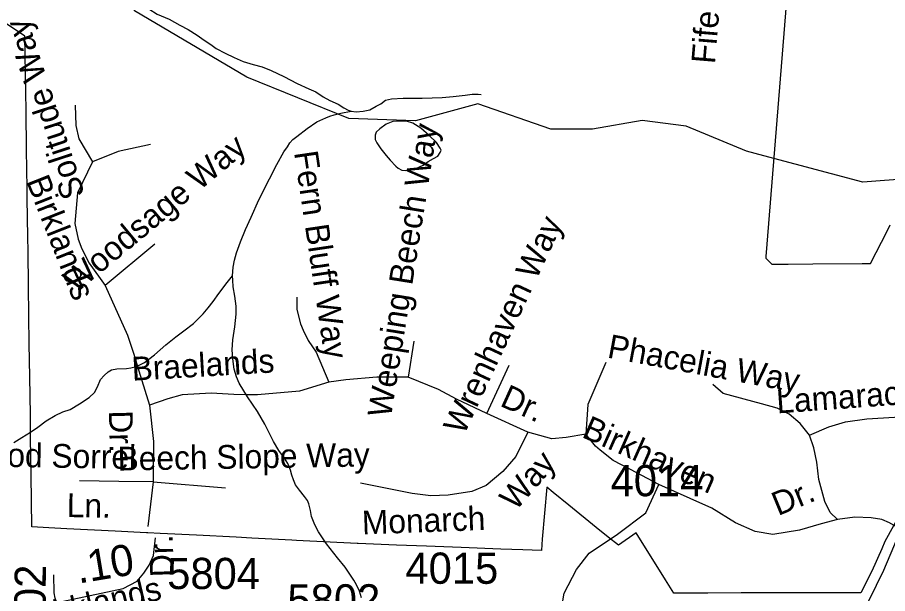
# Model space of a CAD drawing. Extents: x 2001466 to 2224147, y 644118 to 847247.
# Drawn here: x 2069122 to 2072607, y 715021 to 717327 of the extents above; entities that cross this region are included whole.
import ezdxf

# ---------------------------------------------------------------- set-up
doc = ezdxf.new("R2010")
doc.units = 0
for name, color, linetype in [('Exist Boundary Political City Limit New', 7, 'Continuous'), ('Exist Hydrographic Creek Single Shore', 7, 'Continuous'), ('Exist Hydrographic Misc Water Feature', 7, 'Continuous'), ('Exist Road Non-System Type 51', 7, 'Continuous'), ('Exist Road Non-System Type 51 Label', 7, 'Continuous'), ('Exist Road Secondary Mileage Hundredths English Label', 7, 'Continuous'), ('Exist Road Secondary Type 51 Attributed', 7, 'Continuous'), ('Exist Road Secondary Type 51 Label', 7, 'Continuous'), ('Exist Road Secondary Type 51 Number Label', 7, 'Continuous'), ('Map Preparation Boundary City Limit Buffer Line', 7, 'Continuous')]:
    doc.layers.add(name, color=color, linetype=linetype)

msp = doc.modelspace()

# ---------------------------------------------------------------- linework, layer by layer
at = {"layer": 'Exist Boundary Political City Limit New'}
for points in [[(2072211.2, 717511.7), (2072119.4, 716370.6), (2072118.8, 716363.1), (2072143.5, 716339.1), (2072162, 716339.3), (2072208.8, 716339.7), (2072306.9, 716340.6), (2072504.9, 716342.3), (2072509, 716342.4), (2072538.2, 716342.6), (2072604.2, 716471.7), (2072617.4, 716497.4)], [(2071440, 715285.1), (2071330.2, 715374.5), (2071268, 715425.1), (2071241.4, 715446.8), (2071223.9, 715238.1), (2071222.1, 715217.8), (2071220.1, 715192.9), (2071146.4, 715195.8), (2071057.4, 715199.1), (2070899.2, 715205.2), (2070760.5, 715210.6), (2070640.2, 715215.1), (2070486.9, 715221.1), (2070482.9, 715221.2), (2070240.2, 715233.2), (2070221.6, 715234.2), (2070061.4, 715242.7), (2069998.4, 715246), (2069839.6, 715254.1), (2069694.1, 715261.1), (2069644.2, 715263.7), (2069639.2, 715263.9), (2069513.5, 715270.4), (2069319.6, 715280.3), (2069248.2, 715283.9), (2069180.2, 715287.4), (2069177.2, 715494.9), (2069175.1, 715642.9), (2069173.9, 715736.4), (2069172.8, 715812), (2069171.6, 715888.4), (2069169.8, 716020.8), (2069168.2, 716132.9), (2069166.8, 716253.1), (2069164.6, 716390), (2069163.8, 716448.2), (2069161.6, 716601.9), (2069161, 716641.7), (2069159.9, 716719.6), (2069158.8, 716797.1), (2069156.6, 716952.9), (2069152.4, 717251.6), (2068883.9, 717432.1)], [(2072665.5, 715354.7), (2072596, 715228.8), (2072583, 715199.5), (2072543.2, 715110.1), (2072499.8, 715023.2), (2072365.5, 715023.2), (2072197.8, 715023.1), (2072019.9, 715023.1), (2071886.2, 715023), (2071863.8, 715023), (2071750.4, 715022.9), (2071717.2, 715075.7), (2071599.1, 715263.6), (2071528.8, 715214.8), (2071487.5, 715246.4), (2071440, 715285.1)]]:
    msp.add_lwpolyline(points, dxfattribs=at)
at = {"layer": 'Exist Hydrographic Creek Single Shore'}
for points in [[(2072111.1, 716772.9), (2072041.7, 716791.4), (2071799.7, 716891.5), (2071623.6, 716914.8), (2071424.7, 716879.5), (2071257.8, 716879.6), (2070965.8, 716980.7), (2070715.6, 716913.6), (2070449.6, 716922.3), (2070040.8, 717088.1), (2069590.7, 717353.2), (2069565.7, 717462)], [(2073156.6, 716719.4), (2073107.7, 716727.1), (2072924.6, 716675), (2072699.7, 716682.9), (2072507.5, 716667.1), (2072111.1, 716772.9)]]:
    msp.add_lwpolyline(points, dxfattribs=at)
at = {"layer": 'Exist Hydrographic Misc Water Feature'}
for points in [[(2069616.1, 717381.7), (2069624.1, 717378), (2069648.1, 717361.8), (2069682.3, 717340), (2069729.9, 717320.2), (2069772.4, 717296.3), (2069806.4, 717278.2), (2069842.1, 717256.1), (2069870.4, 717236.5), (2069896.2, 717218.4), (2069918.1, 717202.5), (2069954.2, 717184.4), (2069990.5, 717166.7), (2070026.4, 717150.7), (2070066.6, 717138.6), (2070102.3, 717128.7), (2070138.6, 717115.1), (2070188.6, 717090.9), (2070242.7, 717063.2), (2070288.7, 717041.2), (2070317, 717029.3), (2070346.7, 717009.3), (2070373, 716995.2), (2070406.8, 716979.5)], [(2070458.7, 716951.4), (2070478.8, 716949.5), (2070506.6, 716951.8), (2070532.7, 716957.6), (2070558.9, 716971.5), (2070576.8, 716981.7), (2070596.5, 716995.8), (2070620.4, 717001.9), (2070666.8, 717003.8), (2070742.5, 717004.1), (2070822.6, 717006.1), (2070866.7, 717010.4), (2070914.5, 717016.5), (2070942.8, 717020.4), (2070966.6, 717020.4), (2070978.7, 717018.6)], [(2070406.8, 716979.5), (2070428.7, 716965.6), (2070446.6, 716955.6), (2070458.7, 716951.4)], [(2069983.8, 716292.8), (2069986, 716326.9), (2069992, 716354.8), (2070000, 716384.9), (2070015.8, 716428.7), (2070035.6, 716478.8), (2070057.6, 716527), (2070089.4, 716596.9), (2070131.4, 716681), (2070160.9, 716738.9), (2070188.8, 716789), (2070203, 716809.2), (2070213.2, 716825.1), (2070225.3, 716839.1), (2070240.9, 716851), (2070282.7, 716883.1), (2070320.7, 716909.4), (2070357, 716925.4)], [(2070357, 716925.4), (2070373, 716931.5), (2070390.8, 716937.3), (2070417, 716943.5), (2070458.7, 716951.4)], [(2070615.1, 716755.7), (2070637.1, 716732.1), (2070647.3, 716724), (2070661.3, 716715.8), (2070675.4, 716714.1), (2070693, 716715.9), (2070717, 716722), (2070747, 716736.1), (2070767.3, 716750.1), (2070788.8, 716762.2), (2070805, 716772.3), (2070814.8, 716786.2), (2070819.1, 716796.2), (2070814.8, 716804.1), (2070800.7, 716826.1), (2070771, 716854.1), (2070736.9, 716884.1), (2070704.9, 716903.9), (2070680.7, 716912), (2070656.9, 716912), (2070624.8, 716910), (2070598.7, 716899.7), (2070572.9, 716881.8), (2070558.9, 716867.6), (2070554.8, 716855.7), (2070554.8, 716837.8), (2070561, 716825.5), (2070577, 716801.6), (2070599.1, 716773.9), (2070615.1, 716755.7)], [(2069107.6, 715625.4), (2069139.4, 715645.3), (2069175.2, 715667.4), (2069203.3, 715687.5), (2069237, 715711.6), (2069273.1, 715733.7), (2069303.4, 715747.8), (2069333.1, 715757.9), (2069371.3, 715779.7), (2069409.2, 715806), (2069430.7, 715825.8), (2069443, 715847.9), (2069454.7, 715877.7), (2069468.9, 715893.9), (2069484.9, 715908.1), (2069499, 715916.1), (2069520.8, 715920.1), (2069558.7, 715922), (2069576.7, 715924.1), (2069598.7, 715930.2), (2069631.1, 715946), (2069670.4, 715976.5), (2069716.8, 716016.5), (2069756.6, 716048.6), (2069788.6, 716072.5), (2069826.7, 716102.5), (2069866.3, 716140.7), (2069886.4, 716164.4), (2069906.5, 716190.6), (2069928.2, 716222.5), (2069962, 716266.5), (2069983.8, 716292.8)], [(2070500.5, 715004.1), (2070492.5, 715030), (2070480.2, 715055.9), (2070469.9, 715074), (2070456.4, 715094), (2070434.1, 715125.8), (2070403.9, 715164), (2070360, 715219.7), (2070328, 715267.5), (2070313.7, 715295.7), (2070299.7, 715329.4), (2070295.6, 715353.6), (2070289.7, 715379.6), (2070283.5, 715393.6), (2070271.9, 715409.5), (2070251.4, 715435.3), (2070235.8, 715455.6), (2070227.6, 715475.5), (2070221.4, 715495.4), (2070215.5, 715515.4), (2070205.4, 715541.3), (2070191.1, 715563.3), (2070169.3, 715593.4), (2070147.4, 715629.2), (2070133.2, 715659.3), (2070113.1, 715699.3), (2070083.2, 715749.2), (2070043, 715808.9), (2070010.6, 715862.8), (2069998.9, 715889), (2069990.7, 715919), (2069984.6, 715960.9), (2069982.5, 715996.9), (2069984.4, 716036.7), (2069992.2, 716088.7), (2069998.5, 716138.9), (2069998.3, 716171), (2069992.2, 716210.8), (2069986.2, 716248.7), (2069984.2, 716274.9), (2069983.8, 716292.8)]]:
    msp.add_lwpolyline(points, dxfattribs=at)
at = {"layer": 'Exist Road Non-System Type 51'}
for p, q in [((2069672.6, 716419.1), (2069474, 716253.9)), ((2070710, 716030.9), (2070686.7, 715886.4)), ((2071001.4, 715741.9), (2071091.7, 715935.4)), ((2071166.5, 715667), (2071001.4, 715741.9)), ((2069665.1, 715467.4), (2069644.5, 715289.4)), ((2069665.1, 715467.4), (2069955.8, 715444.5))]:
    msp.add_line(p, q, dxfattribs=at)
for points in [[(2069352.9, 716976), (2069356.2, 716894.1), (2069368.6, 716841.4), (2069422.4, 716749.4)], [(2069654.5, 716819.1), (2069525.5, 716790.7), (2069422.4, 716749.4)], [(2069422.4, 716749.4), (2069362.9, 716624.5), (2069352.7, 716501.7), (2069365.2, 716439.4), (2069379.8, 716401.2), (2069410, 716344), (2069474, 716253.9)], [(2069474, 716253.9), (2069563.6, 716055.3), (2069587.1, 715983.5), (2069614, 715894.9), (2069651, 715774.9)], [(2070240.7, 716207.9), (2070240.5, 716157.3), (2070256, 716100.8), (2070266.3, 716074.8), (2070286.6, 716033.8), (2070317.9, 715987), (2070368.8, 715867.4)], [(2071478.7, 715945.7), (2071406.5, 715777), (2071398.7, 715659.3)], [(2070686.7, 715886.4), (2070561.9, 715886.5), (2070437.6, 715876.9), (2070368.8, 715867.4)], [(2071001.4, 715741.9), (2070880.2, 715798.6), (2070808, 715837.3), (2070686.7, 715886.4)], [(2070368.8, 715867.4), (2070252.1, 715831), (2070083.1, 715816.7), (2070041.8, 715815.7), (2069988.3, 715817.6), (2069898.4, 715823.3), (2069781.7, 715815.7), (2069724.4, 715800.4), (2069651, 715774.9)], [(2072294.4, 715655.3), (2072256.1, 715701.3), (2072212.1, 715739.5), (2072164.3, 715762.5), (2072101.2, 715779.7), (2071948.3, 715821.8), (2071906.2, 715858.2)], [(2069651, 715774.9), (2069667, 715630.1), (2069665.1, 715467.4)], [(2072294.4, 715655.3), (2072370.8, 715687.9), (2072437.8, 715708.9), (2072523.8, 715720.4), (2072745.6, 715733.8)], [(2071166.5, 715667), (2071117.5, 715569), (2071065.9, 715509.6), (2070998.9, 715452.8), (2070942.1, 715429.6), (2070846.7, 715414.1), (2070777, 715411.5), (2070702.2, 715421.9), (2070495.9, 715463.2)], [(2071398.7, 715659.3), (2071319.1, 715645.4), (2071261.8, 715639.7), (2071166.5, 715667)], [(2071690.2, 715458), (2071577.3, 715517.6), (2071507, 715553.5), (2071455.5, 715594.8), (2071437.4, 715610.3), (2071398.7, 715659.3)], [(2072405.3, 715316.7), (2072376.6, 715345.4), (2072355.5, 715389.4), (2072330.7, 715477.4), (2072323, 715546.3), (2072311.6, 715603.7), (2072294.4, 715655.3)], [(2069665.1, 715467.4), (2069528.4, 715470), (2069371, 715472.6)], [(2071524.4, 715259), (2071638.5, 715343.4), (2071690.2, 715458)], [(2072583.1, 715316.7), (2072541, 715324.3), (2072476, 715326.2), (2072405.3, 715316.7), (2072340.2, 715299.4), (2072254.2, 715274.6), (2072147.1, 715257.3), (2072076.4, 715268.8), (2071998, 715303.3), (2071902.4, 715362.6), (2071816.3, 715400.9), (2071690.2, 715458)], [(2072658.1, 715278.6), (2072613.7, 715303.3), (2072583.1, 715316.7)]]:
    msp.add_lwpolyline(points, dxfattribs=at)
at = {"layer": 'Exist Road Secondary Type 51 Attributed'}
for points in [[(2073016.1, 715631.4), (2072904.8, 715514.9), (2072815.5, 715447.8), (2072719.8, 715371.2), (2072670.3, 715302.6), (2072589.5, 715113.5), (2072500.9, 714930.5), (2072350.4, 714693.5), (2072297.7, 714626.1), (2072219.1, 714548.6), (2072169.7, 714509.3), (2072076, 714443), (2071996.3, 714402.6), (2071841.3, 714348.7), (2071751.5, 714306), (2071677.5, 714256.6), (2071593.3, 714190.3), (2071538.3, 714126.3), (2071440.6, 713985.9), (2071397.9, 713933.1), (2071359.8, 713892.7)], [(2071179.5, 714476.4), (2071235.3, 714558.6), (2071265.6, 714641.6), (2071272, 714785.3), (2071311.5, 715022.4), (2071360.9, 715116.6), (2071412, 715182), (2071524.4, 715259)], [(2069278.2, 714984.4), (2069300.3, 714988.7), (2069545.6, 715040.7), (2069601.2, 715070.9), (2069629, 715102.4), (2069649.5, 715133.8), (2069667.6, 715173.7), (2069674.6, 715244)], [(2069278.2, 714984.4), (2069276.7, 714991.4), (2069273.8, 715002.7), (2069269.4, 715024.3), (2069268, 715095.7)]]:
    msp.add_lwpolyline(points, dxfattribs=at)
at = {"layer": 'Map Preparation Boundary City Limit Buffer Line'}
for points in [[(2072211.2, 717511.7), (2072119.4, 716370.6), (2072118.8, 716363.1), (2072143.5, 716339.1), (2072162, 716339.3), (2072208.8, 716339.7), (2072306.9, 716340.6), (2072504.9, 716342.3), (2072509, 716342.4), (2072538.2, 716342.6), (2072604.2, 716471.7), (2072617.4, 716497.4)], [(2071440, 715285.1), (2071330.2, 715374.5), (2071268, 715425.1), (2071241.4, 715446.8), (2071223.9, 715238.1), (2071222.1, 715217.8), (2071220.1, 715192.9), (2071146.4, 715195.8), (2071057.4, 715199.1), (2070899.2, 715205.2), (2070760.5, 715210.6), (2070640.2, 715215.1), (2070486.9, 715221.1), (2070482.9, 715221.2), (2070240.2, 715233.2), (2070221.6, 715234.2), (2070061.4, 715242.7), (2069998.4, 715246), (2069839.6, 715254.1), (2069694.1, 715261.1), (2069644.2, 715263.7), (2069639.2, 715263.9), (2069513.5, 715270.4), (2069319.6, 715280.3), (2069248.2, 715283.9), (2069180.2, 715287.4), (2069177.2, 715494.9), (2069175.1, 715642.9), (2069173.9, 715736.4), (2069172.8, 715812), (2069171.6, 715888.4), (2069169.8, 716020.8), (2069168.2, 716132.9), (2069166.8, 716253.1), (2069164.6, 716390), (2069163.8, 716448.2), (2069161.6, 716601.9), (2069161, 716641.7), (2069159.9, 716719.6), (2069158.8, 716797.1), (2069156.6, 716952.9), (2069152.4, 717251.6), (2068883.9, 717432.1)], [(2072665.5, 715354.7), (2072596, 715228.8), (2072583, 715199.5), (2072543.2, 715110.1), (2072499.8, 715023.2), (2072365.5, 715023.2), (2072197.8, 715023.1), (2072019.9, 715023.1), (2071886.2, 715023), (2071863.8, 715023), (2071750.4, 715022.9), (2071717.2, 715075.7), (2071599.1, 715263.6), (2071528.8, 715214.8), (2071487.5, 715246.4), (2071440, 715285.1)]]:
    msp.add_lwpolyline(points, dxfattribs=at)

# ---------------------------------------------------------------- texts
at = {"layer": 'Exist Road Non-System Type 51 Label'}
for s, rotation, p in [('Fifemoor', 85.24, (2071915.1, 717139.1)), ('Solitude Way', 108.098, (2069393.4, 716617.9)), ('Weeping Beech Way', 80.8736, (2070617.5, 715722.2)), ('Woodsage Way', 39.7438, (2069356.6, 716220.8)), ('Fern Bluff Way', 278.4235, (2070229.8, 716786.7)), ('Birklands', 291.5328, (2069156.2, 716672.5)), ('Wrenhaven Way', 64.992, (2070910.1, 715652)), ('Phacelia Way', 349.5042, (2071480.8, 715965.9)), ('Braelands', 3.3675, (2069582.3, 715872.7)), ('Lamarack Way', 4.1363, (2072164.4, 715741.8)), ('Dr.', 335.6149, (2071050.2, 715773.8)), ('Dr.', 271.3744, (2069488.3, 715753)), ('Birkhaven', 336.0113, (2071377.8, 715648.6)), ('Wood Sorrel', 359.0605, (2068890.7, 715531)), ('Beech Slope Way', 0.9553, (2069524, 715513)), ('Way', 49.0022, (2071116.8, 715348.3)), ('Dr.', 22.3884, (2072167.7, 715330.7)), ('Ln.', 359.0605, (2069319.1, 715327.1)), ('Monarch', 2.1224, (2070503.3, 715257.1))]:
    msp.add_text(s, height=95, rotation=rotation, dxfattribs=at).set_placement(p)
at = {"layer": 'Exist Road Secondary Mileage Hundredths English Label'}
for s, rotation, p in [('.10', 9.4851, (2069366.9, 715060.5)), ('.02', 89.3812, (2069234.1, 714903.4))]:
    msp.add_text(s, height=125, rotation=rotation, dxfattribs=at).set_placement(p)
at = {"layer": 'Exist Road Secondary Type 51 Label'}
for s, rotation, p in [('Dr.', 91.9279, (2069749.3, 715088.2)), ('Birklands', 13.2599, (2069196.8, 714878.4))]:
    msp.add_text(s, height=95, rotation=rotation, dxfattribs=at).set_placement(p)
at = {"layer": 'Exist Road Secondary Type 51 Number Label'}
for s, p in [('4014', (2071497.2, 715410.3)), ('4015', (2070675.8, 715059.9)), ('5804', (2069721.8, 715038.8)), ('5802', (2070203.3, 714933))]:
    msp.add_text(s, height=125, dxfattribs=at).set_placement(p)

doc.saveas('drawing.dxf')
